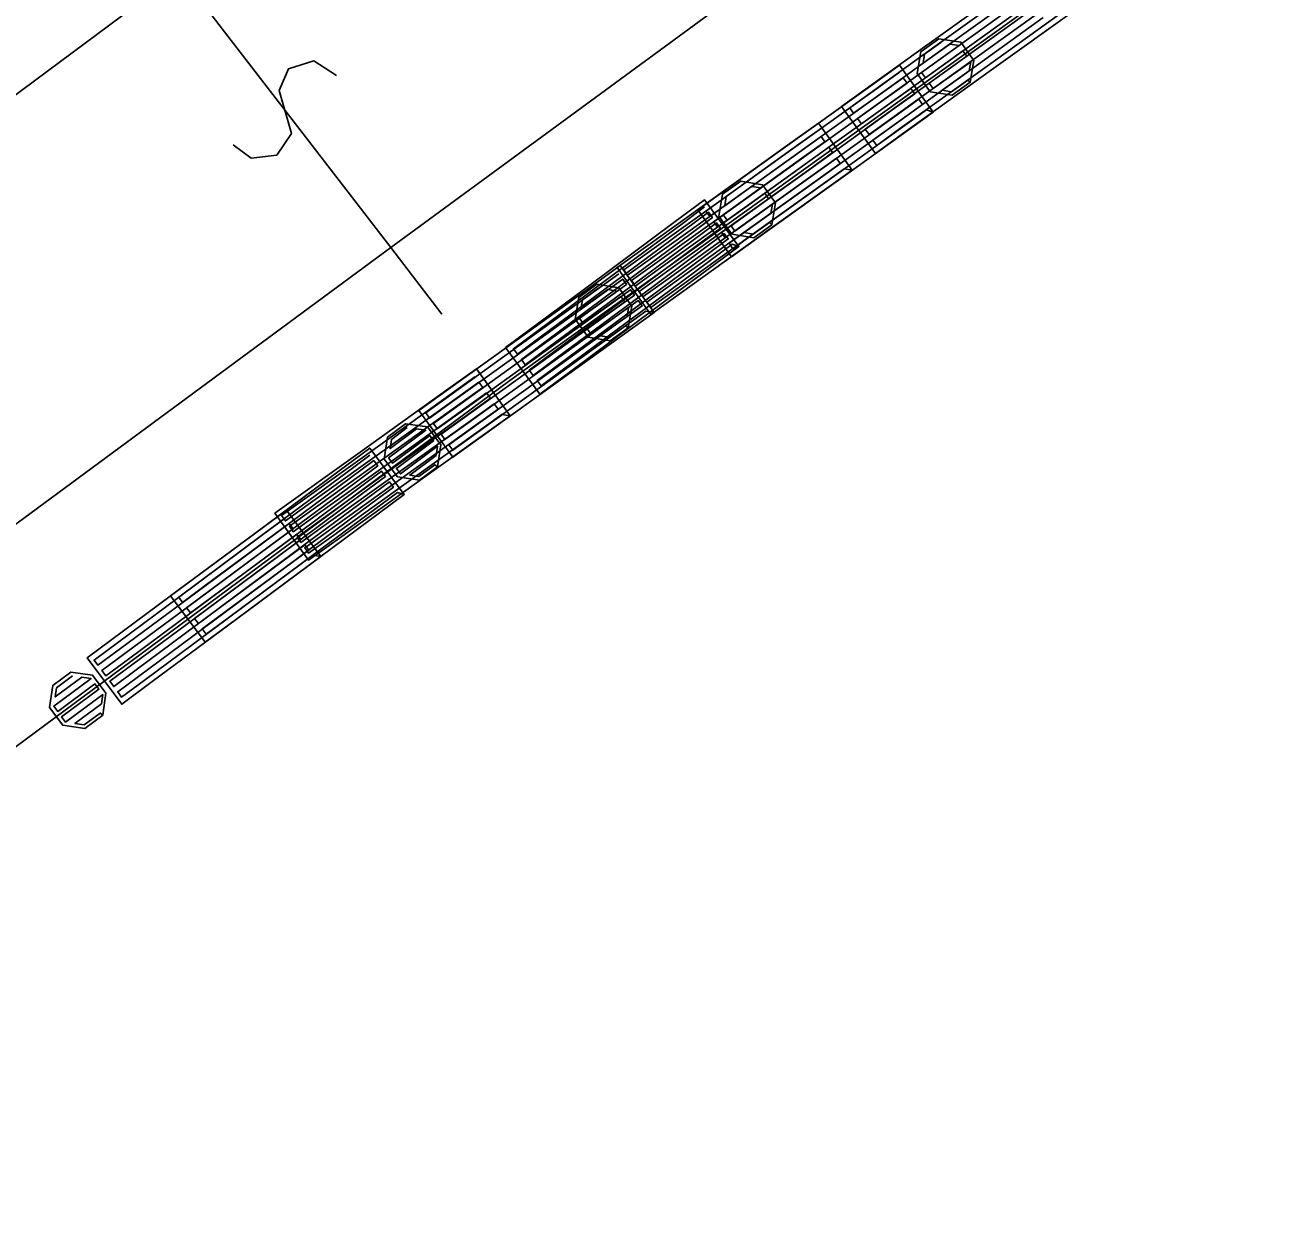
# Model space of a CAD drawing. Extents: x -266179 to -264727, y -1243225 to -1241702.
# Drawn here: x -265301.61 to -265286.54, y -1242919.79 to -1242905.34 of the extents above; entities that cross this region are included whole.
import ezdxf

# ---------------------------------------------------------------- set-up
doc = ezdxf.new("R2010")
doc.units = 0
for name, color, linetype in [('Vrstva 1', 7, 'Continuous'), ('Vrstva 19', 7, 'Continuous'), ('Vrstva 2', 7, 'Continuous'), ('Vrstva 21', 7, 'Continuous')]:
    doc.layers.add(name, color=color, linetype=linetype)

msp = doc.modelspace()

# ---------------------------------------------------------------- linework, layer by layer
at = {"layer": 'Vrstva 1'}
for p, q in [((-265289.32, -1242905.03), (-265295.74, -1242909.64)), ((-265295.74, -1242909.64), (-265302.13, -1242914.38))]:
    msp.add_line(p, q, dxfattribs=at)
at = {"layer": 'Vrstva 19'}
for p, q in [((-265289.32, -1242905.03), (-265295.74, -1242909.64)), ((-265295.74, -1242909.64), (-265302.13, -1242914.38))]:
    msp.add_line(p, q, dxfattribs=at)
for points in [[(-265289.241, -1242904.725), (-265290.272, -1242905.466), (-265291.303, -1242906.207), (-265291.579, -1242906.406), (-265291.626, -1242906.341), (-265290.595, -1242905.599), (-265289.564, -1242904.858)], [(-265288.879, -1242905.142), (-265289.91, -1242905.883), (-265290.942, -1242906.625), (-265291.315, -1242906.893), (-265291.724, -1242906.325), (-265290.693, -1242905.584), (-265289.661, -1242904.842)], [(-265289.148, -1242904.854), (-265290.179, -1242905.596), (-265291.21, -1242906.337), (-265291.486, -1242906.536), (-265291.533, -1242906.471), (-265290.501, -1242905.729), (-265289.47, -1242904.988)], [(-265289.054, -1242904.984), (-265290.085, -1242905.726), (-265291.116, -1242906.467), (-265291.392, -1242906.666), (-265291.439, -1242906.601), (-265290.408, -1242905.859), (-265289.377, -1242905.118)], [(-265288.961, -1242905.114), (-265289.992, -1242905.856), (-265291.023, -1242906.597), (-265291.299, -1242906.796), (-265291.346, -1242906.731), (-265290.315, -1242905.989), (-265289.284, -1242905.248)], [(-265290.168, -1242906.033), (-265290.387, -1242906.19), (-265290.653, -1242906.147), (-265290.81, -1242905.927), (-265290.766, -1242905.662), (-265290.547, -1242905.505), (-265290.282, -1242905.548), (-265290.124, -1242905.768), (-265290.168, -1242906.033), (-265290.199, -1242906.006), (-265290.394, -1242906.146), (-265290.506, -1242906.128), (-265290.181, -1242905.895), (-265290.163, -1242905.783), (-265290.618, -1242906.109), (-265290.664, -1242906.044), (-265290.209, -1242905.718), (-265290.256, -1242905.653), (-265290.711, -1242905.979), (-265290.758, -1242905.914), (-265290.303, -1242905.588), (-265290.414, -1242905.57), (-265290.739, -1242905.803), (-265290.721, -1242905.691), (-265290.526, -1242905.551)], [(-265290.618, -1242906.395), (-265291.65, -1242907.135), (-265292.681, -1242907.876), (-265293.055, -1242908.144), (-265293.463, -1242907.575), (-265292.431, -1242906.835), (-265291.4, -1242906.094), (-265291.026, -1242905.826), (-265290.618, -1242906.395), (-265290.699, -1242906.367), (-265291.731, -1242907.107), (-265292.763, -1242907.848), (-265293.039, -1242908.046), (-265293.086, -1242907.981), (-265292.054, -1242907.241), (-265291.022, -1242906.5), (-265290.746, -1242906.302), (-265290.792, -1242906.237), (-265291.824, -1242906.977), (-265292.856, -1242907.718), (-265293.132, -1242907.916), (-265293.179, -1242907.851), (-265292.147, -1242907.111), (-265291.115, -1242906.37), (-265290.839, -1242906.172), (-265290.886, -1242906.107), (-265291.918, -1242906.847), (-265292.949, -1242907.588), (-265293.226, -1242907.786), (-265293.272, -1242907.721), (-265292.24, -1242906.981), (-265291.209, -1242906.24), (-265290.932, -1242906.042), (-265290.979, -1242905.977), (-265292.011, -1242906.717), (-265293.043, -1242907.458), (-265293.319, -1242907.656), (-265293.366, -1242907.591), (-265292.334, -1242906.851), (-265291.302, -1242906.11), (-265291.026, -1242905.912)], [(-265291.597, -1242907.095), (-265292.629, -1242907.835), (-265293.66, -1242908.576), (-265294.034, -1242908.844), (-265294.442, -1242908.275), (-265293.41, -1242907.535), (-265292.379, -1242906.794), (-265292.005, -1242906.526), (-265291.597, -1242907.095), (-265291.694, -1242907.079), (-265292.726, -1242907.819), (-265293.758, -1242908.56), (-265294.034, -1242908.758), (-265294.081, -1242908.693), (-265293.049, -1242907.953), (-265292.017, -1242907.212), (-265291.741, -1242907.014), (-265291.788, -1242906.949), (-265292.82, -1242907.689), (-265293.851, -1242908.43), (-265294.128, -1242908.628), (-265294.174, -1242908.563), (-265293.142, -1242907.823), (-265292.111, -1242907.082), (-265291.834, -1242906.884), (-265291.881, -1242906.819), (-265292.913, -1242907.559), (-265293.945, -1242908.3), (-265294.221, -1242908.498), (-265294.268, -1242908.433), (-265293.236, -1242907.693), (-265292.204, -1242906.952), (-265291.928, -1242906.754), (-265291.974, -1242906.689), (-265293.006, -1242907.429), (-265294.038, -1242908.17), (-265294.314, -1242908.368), (-265294.361, -1242908.303), (-265293.329, -1242907.563), (-265292.297, -1242906.822), (-265292.021, -1242906.624)], [(-265292.567, -1242907.756), (-265292.786, -1242907.914), (-265293.051, -1242907.871), (-265293.209, -1242907.651), (-265293.165, -1242907.386), (-265292.946, -1242907.229), (-265292.681, -1242907.272), (-265292.523, -1242907.491), (-265292.567, -1242907.756), (-265292.598, -1242907.73), (-265292.793, -1242907.87), (-265292.905, -1242907.852), (-265292.58, -1242907.618), (-265292.562, -1242907.506), (-265293.016, -1242907.833), (-265293.063, -1242907.768), (-265292.608, -1242907.441), (-265292.655, -1242907.376), (-265293.11, -1242907.703), (-265293.156, -1242907.638), (-265292.702, -1242907.311), (-265292.813, -1242907.293), (-265293.138, -1242907.527), (-265293.12, -1242907.415), (-265292.925, -1242907.275)], [(-265292.967, -1242908.018), (-265293.987, -1242908.774), (-265295.006, -1242909.531), (-265295.376, -1242909.805), (-265295.793, -1242909.243), (-265294.773, -1242908.486), (-265293.753, -1242907.73), (-265293.384, -1242907.455), (-265292.967, -1242908.018), (-265293.049, -1242907.991), (-265294.068, -1242908.748), (-265295.088, -1242909.505), (-265295.361, -1242909.707), (-265295.409, -1242909.643), (-265294.389, -1242908.886), (-265293.369, -1242908.13), (-265293.096, -1242907.927), (-265293.144, -1242907.863), (-265294.164, -1242908.619), (-265295.184, -1242909.376), (-265295.457, -1242909.579), (-265295.504, -1242909.515), (-265294.485, -1242908.758), (-265293.465, -1242908.001), (-265293.192, -1242907.798), (-265293.239, -1242907.734), (-265294.259, -1242908.491), (-265295.279, -1242909.248), (-265295.552, -1242909.45), (-265295.6, -1242909.386), (-265294.58, -1242908.629), (-265293.56, -1242907.873), (-265293.287, -1242907.67), (-265293.335, -1242907.606), (-265294.355, -1242908.362), (-265295.374, -1242909.119), (-265295.647, -1242909.322), (-265295.695, -1242909.258), (-265294.675, -1242908.501), (-265293.655, -1242907.744), (-265293.382, -1242907.541)], [(-265293.994, -1242908.82), (-265295.025, -1242909.561), (-265296.057, -1242910.303), (-265296.43, -1242910.571), (-265296.839, -1242910.003), (-265295.808, -1242909.261), (-265294.776, -1242908.52), (-265294.403, -1242908.251), (-265293.994, -1242908.82), (-265294.092, -1242908.804), (-265295.123, -1242909.545), (-265296.154, -1242910.287), (-265296.43, -1242910.485), (-265296.477, -1242910.42), (-265295.446, -1242909.679), (-265294.415, -1242908.937), (-265294.139, -1242908.739), (-265294.185, -1242908.674), (-265295.217, -1242909.415), (-265296.248, -1242910.157), (-265296.524, -1242910.355), (-265296.57, -1242910.29), (-265295.539, -1242909.549), (-265294.508, -1242908.807), (-265294.232, -1242908.609), (-265294.279, -1242908.544), (-265295.31, -1242909.285), (-265296.341, -1242910.027), (-265296.617, -1242910.225), (-265296.664, -1242910.16), (-265295.633, -1242909.419), (-265294.602, -1242908.678), (-265294.326, -1242908.479), (-265294.372, -1242908.414), (-265295.403, -1242909.156), (-265296.434, -1242909.897), (-265296.71, -1242910.096), (-265296.757, -1242910.031), (-265295.726, -1242909.289), (-265294.695, -1242908.548), (-265294.419, -1242908.349)], [(-265294.308, -1242909.005), (-265294.527, -1242909.163), (-265294.792, -1242909.119), (-265294.95, -1242908.9), (-265294.906, -1242908.635), (-265294.687, -1242908.477), (-265294.421, -1242908.521), (-265294.264, -1242908.74), (-265294.308, -1242909.005), (-265294.339, -1242908.979), (-265294.534, -1242909.119), (-265294.646, -1242909.1), (-265294.321, -1242908.867), (-265294.302, -1242908.756), (-265294.757, -1242909.082), (-265294.804, -1242909.017), (-265294.349, -1242908.691), (-265294.396, -1242908.626), (-265294.851, -1242908.952), (-265294.897, -1242908.887), (-265294.442, -1242908.561), (-265294.554, -1242908.542), (-265294.879, -1242908.775), (-265294.861, -1242908.664), (-265294.666, -1242908.524)], [(-265295.736, -1242910.068), (-265296.768, -1242910.808), (-265297.8, -1242911.548), (-265298.174, -1242911.817), (-265298.582, -1242911.248), (-265297.55, -1242910.507), (-265296.518, -1242909.767), (-265296.144, -1242909.499), (-265295.736, -1242910.068), (-265295.834, -1242910.052), (-265296.866, -1242910.792), (-265297.898, -1242911.532), (-265298.174, -1242911.731), (-265298.221, -1242911.666), (-265297.189, -1242910.925), (-265296.157, -1242910.185), (-265295.881, -1242909.987), (-265295.927, -1242909.922), (-265296.959, -1242910.662), (-265297.991, -1242911.402), (-265298.267, -1242911.601), (-265298.314, -1242911.536), (-265297.282, -1242910.795), (-265296.25, -1242910.055), (-265295.974, -1242909.857), (-265296.021, -1242909.792), (-265297.052, -1242910.532), (-265298.084, -1242911.272), (-265298.361, -1242911.471), (-265298.407, -1242911.406), (-265297.375, -1242910.665), (-265296.343, -1242909.925), (-265296.067, -1242909.727), (-265296.114, -1242909.662), (-265297.146, -1242910.402), (-265298.178, -1242911.142), (-265298.454, -1242911.341), (-265298.5, -1242911.276), (-265297.469, -1242910.535), (-265296.437, -1242909.795), (-265296.161, -1242909.597)], [(-265296.614, -1242910.687), (-265296.831, -1242910.848), (-265297.097, -1242910.809), (-265297.258, -1242910.592), (-265297.219, -1242910.326), (-265297.002, -1242910.165), (-265296.736, -1242910.204), (-265296.575, -1242910.421), (-265296.614, -1242910.687), (-265296.646, -1242910.661), (-265296.839, -1242910.804), (-265296.951, -1242910.787), (-265296.63, -1242910.549), (-265296.613, -1242910.437), (-265297.063, -1242910.771), (-265297.111, -1242910.706), (-265296.661, -1242910.373), (-265296.708, -1242910.309), (-265297.158, -1242910.642), (-265297.206, -1242910.578), (-265296.756, -1242910.244), (-265296.868, -1242910.228), (-265297.189, -1242910.466), (-265297.173, -1242910.354), (-265296.98, -1242910.211)], [(-265297.018, -1242911.023), (-265298.038, -1242911.779), (-265299.058, -1242912.536), (-265299.427, -1242912.81), (-265299.844, -1242912.248), (-265298.824, -1242911.491), (-265297.804, -1242910.735), (-265297.435, -1242910.46), (-265297.018, -1242911.023), (-265297.1, -1242910.996), (-265298.12, -1242911.753), (-265299.139, -1242912.51), (-265299.412, -1242912.712), (-265299.46, -1242912.648), (-265298.44, -1242911.891), (-265297.42, -1242911.134), (-265297.147, -1242910.932), (-265297.195, -1242910.868), (-265298.215, -1242911.624), (-265299.235, -1242912.381), (-265299.508, -1242912.584), (-265299.555, -1242912.52), (-265298.536, -1242911.763), (-265297.516, -1242911.006), (-265297.243, -1242910.803), (-265297.29, -1242910.739), (-265298.31, -1242911.496), (-265299.33, -1242912.253), (-265299.603, -1242912.455), (-265299.651, -1242912.391), (-265298.631, -1242911.634), (-265297.611, -1242910.878), (-265297.338, -1242910.675), (-265297.386, -1242910.611), (-265298.406, -1242911.367), (-265299.425, -1242912.124), (-265299.698, -1242912.327), (-265299.746, -1242912.263), (-265298.726, -1242911.506), (-265297.706, -1242910.749), (-265297.433, -1242910.546)], [(-265298.026, -1242911.772), (-265299.046, -1242912.529), (-265300.066, -1242913.285), (-265300.435, -1242913.56), (-265300.852, -1242912.997), (-265299.832, -1242912.241), (-265298.812, -1242911.484), (-265298.443, -1242911.21), (-265298.026, -1242911.772), (-265298.124, -1242911.757), (-265299.144, -1242912.514), (-265300.164, -1242913.271), (-265300.437, -1242913.474), (-265300.484, -1242913.409), (-265299.464, -1242912.653), (-265298.445, -1242911.896), (-265298.172, -1242911.693), (-265298.219, -1242911.629), (-265299.239, -1242912.386), (-265300.259, -1242913.142), (-265300.532, -1242913.345), (-265300.58, -1242913.281), (-265299.56, -1242912.524), (-265298.54, -1242911.767), (-265298.267, -1242911.565), (-265298.315, -1242911.5), (-265299.334, -1242912.257), (-265300.354, -1242913.014), (-265300.627, -1242913.217), (-265300.675, -1242913.152), (-265299.655, -1242912.396), (-265298.635, -1242911.639), (-265298.362, -1242911.436), (-265298.41, -1242911.372), (-265299.43, -1242912.129), (-265300.45, -1242912.886), (-265300.723, -1242913.088), (-265300.77, -1242913.024), (-265299.75, -1242912.267), (-265298.731, -1242911.51), (-265298.458, -1242911.308)], [(-265300.665, -1242913.692), (-265300.882, -1242913.853), (-265301.148, -1242913.814), (-265301.309, -1242913.597), (-265301.27, -1242913.331), (-265301.053, -1242913.17), (-265300.787, -1242913.209), (-265300.626, -1242913.426), (-265300.665, -1242913.692), (-265300.697, -1242913.666), (-265300.89, -1242913.809), (-265301.002, -1242913.792), (-265300.681, -1242913.554), (-265300.664, -1242913.442), (-265301.114, -1242913.776), (-265301.162, -1242913.711), (-265300.712, -1242913.378), (-265300.759, -1242913.314), (-265301.209, -1242913.647), (-265301.257, -1242913.583), (-265300.807, -1242913.249), (-265300.919, -1242913.233), (-265301.24, -1242913.471), (-265301.224, -1242913.359), (-265301.031, -1242913.216)]]:
    msp.add_lwpolyline(points, dxfattribs=at)
at = {"layer": 'Vrstva 2'}
for p, q in [((-265286.54, -1242900.23), (-265297.18, -1242908.03)), ((-265299.74, -1242904.71), (-265315.61, -1242916.53)), ((-265299.74, -1242904.71), (-265297.18, -1242908.03)), ((-265297.18, -1242908.03), (-265313.11, -1242919.79)), ((-265297.18, -1242908.03), (-265296.56, -1242908.84))]:
    msp.add_line(p, q, dxfattribs=at)
msp.add_lwpolyline([(-265297.835, -1242905.952), (-265298.112, -1242905.773), (-265298.417, -1242905.869), (-265298.529, -1242906.133), (-265298.382, -1242906.651), (-265298.559, -1242906.913), (-265298.87, -1242906.951), (-265299.085, -1242906.788)], dxfattribs=at)
at = {"layer": 'Vrstva 21'}
for p, q in [((-265289.32, -1242905.03), (-265295.74, -1242909.64)), ((-265295.74, -1242909.64), (-265302.13, -1242914.38))]:
    msp.add_line(p, q, dxfattribs=at)

doc.saveas('drawing.dxf')
